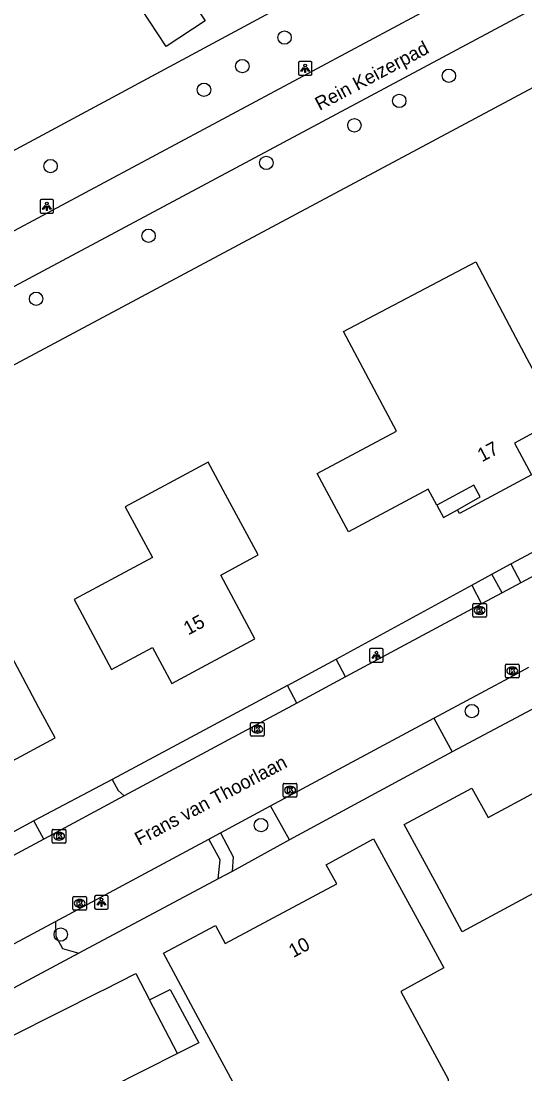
# Model space of a CAD drawing. Extents: x 157321 to 158827, y 386650 to 388532.
# Drawn here: x 158239.7 to 158276.5, y 387194 to 387270.9 of the extents above; entities that cross this region are included whole.
import ezdxf

# ---------------------------------------------------------------- set-up
doc = ezdxf.new("R2010")
doc.units = 0
for name, color, linetype in [('IMGEO_Berm_groen', 7, 'Continuous'), ('IMGEO_Boom', 7, 'Continuous'), ('IMGEO_Fietspad_gesloten', 7, 'Continuous'), ('IMGEO_Groenvoorziening', 7, 'Continuous'), ('IMGEO_Kolk', 7, 'Continuous'), ('IMGEO_Lichtpunt', 7, 'Continuous'), ('IMGEO_Openbare_ruimte_label', 7, 'Continuous'), ('IMGEO_Pand', 7, 'Continuous'), ('IMGEO_Pand_nummerreeks', 7, 'Continuous'), ('IMGEO_Pand_overbouw', 7, 'Continuous'), ('IMGEO_Rijbaan_lokaal_gesloten', 7, 'Continuous'), ('IMGEO_Voetpad_open', 7, 'Continuous')]:
    doc.layers.add(name, color=color, linetype=linetype)

msp = doc.modelspace()

# ---------------------------------------------------------------- linework, layer by layer
at = {"layer": 'IMGEO_Berm_groen'}
for points in [[(158283.108, 387220.675), (158282.903, 387220.937), (158282.671, 387221.177), (158282.416, 387221.392), (158282.14, 387221.578), (158281.845, 387221.735), (158281.536, 387221.86), (158281.216, 387221.952), (158280.888, 387222.01), (158280.555, 387222.034), (158280.222, 387222.022), (158279.892, 387221.976), (158279.568, 387221.896), (158279.255, 387221.782), (158277.387, 387220.783), (158271.208, 387217.478)], [(158259.322, 387211.069), (158255.131, 387208.755)], [(158254.127, 387208.218), (158243.935, 387202.783)]]:
    msp.add_lwpolyline(points, dxfattribs=at)
at = {"layer": 'IMGEO_Boom'}
for centre in [(158258.972, 387269.664), (158255.886, 387267.579), (158270.971, 387266.872), (158253.084, 387265.849), (158267.35, 387265.037), (158264.071, 387263.251), (158257.638, 387260.505), (158241.872, 387260.269), (158249.037, 387255.185), (158240.824, 387250.583), (158272.651, 387220.461), (158257.249, 387212.133), (158242.618, 387204.142)]:
    msp.add_circle(centre, 0.489, dxfattribs=at)
at = {"layer": 'IMGEO_Fietspad_gesloten'}
for points in [[(158287.618, 387281.484), (158228.821, 387250), (158183.203, 387225.573), (158113.521, 387188.82)], [(158184.875, 387222.452), (158236.396, 387250), (158293.02, 387280.276)]]:
    msp.add_lwpolyline(points, dxfattribs=at)
at = {"layer": 'IMGEO_Groenvoorziening'}
for points in [[(158212.008, 387246.807), (158217.947, 387250), (158257.92, 387271.493)], [(158184.356, 387216.458), (158247.137, 387250), (158279.987, 387267.551), (158281.984, 387268.584)], [(158274.12, 387230.46), (158275.497, 387231.221)], [(158262.73, 387224.252), (158272.64, 387229.657)], [(158259.181, 387222.335), (158246.372, 387215.477)], [(158240.65, 387212.458), (158230.252, 387206.815)]]:
    msp.add_lwpolyline(points, dxfattribs=at)
at = {"layer": 'IMGEO_Kolk'}
for p, q in [((158272.722, 387227.394), (158272.722, 387228.246)), ((158272.797, 387228.32), (158273.649, 387228.32)), ((158273.21, 387228.1), (158273.235, 387228.1)), ((158273.723, 387228.246), (158273.723, 387227.394)), ((158273.649, 387227.32), (158272.797, 387227.32)), ((158273.233, 387227.54), (158273.208, 387227.54)), ((158275.098, 387222.971), (158275.098, 387223.823)), ((158275.173, 387223.897), (158276.025, 387223.897)), ((158275.586, 387223.677), (158275.611, 387223.677)), ((158276.099, 387223.823), (158276.099, 387222.971)), ((158276.025, 387222.897), (158275.173, 387222.897)), ((158275.609, 387223.117), (158275.584, 387223.117)), ((158256.478, 387218.71), (158256.478, 387219.562)), ((158256.553, 387219.636), (158257.405, 387219.636)), ((158256.966, 387219.416), (158256.991, 387219.416)), ((158257.479, 387219.562), (158257.479, 387218.71)), ((158257.405, 387218.636), (158256.553, 387218.636)), ((158256.989, 387218.856), (158256.964, 387218.856)), ((158258.869, 387214.26), (158258.869, 387215.112)), ((158258.944, 387215.186), (158259.796, 387215.186)), ((158259.357, 387214.966), (158259.382, 387214.966)), ((158259.87, 387215.112), (158259.87, 387214.26)), ((158259.796, 387214.186), (158258.944, 387214.186)), ((158259.38, 387214.406), (158259.355, 387214.406)), ((158242.001, 387210.899), (158242.001, 387211.751)), ((158242.076, 387211.825), (158242.928, 387211.825)), ((158243.002, 387211.751), (158243.002, 387210.899)), ((158242.512, 387211.045), (158242.487, 387211.045)), ((158242.489, 387211.605), (158242.514, 387211.605)), ((158242.928, 387210.825), (158242.076, 387210.825)), ((158243.501, 387205.994), (158243.501, 387206.846)), ((158243.576, 387206.92), (158244.428, 387206.92)), ((158243.989, 387206.7), (158244.014, 387206.7)), ((158244.502, 387206.846), (158244.502, 387205.994)), ((158244.428, 387205.92), (158243.576, 387205.92)), ((158244.012, 387206.14), (158243.987, 387206.14))]:
    msp.add_line(p, q, dxfattribs=at)
for points in [[(158272.722, 387227.394), (158272.722, 387228.246)], [(158272.797, 387228.32), (158273.649, 387228.32)], [(158273.043, 387228.02), (158273.166, 387228.02), (158273.166, 387227.869), (158273.296, 387228.02), (158273.46, 387228.02), (158273.314, 387227.869), (158273.467, 387227.62), (158273.315, 387227.62), (158273.23, 387227.784), (158273.166, 387227.717), (158273.166, 387227.62), (158273.043, 387227.62), (158273.043, 387228.02)], [(158273.723, 387228.246), (158273.723, 387227.394)], [(158273.649, 387227.32), (158272.797, 387227.32)], [(158275.098, 387222.971), (158275.098, 387223.823)], [(158275.173, 387223.897), (158276.025, 387223.897)], [(158275.419, 387223.597), (158275.542, 387223.597), (158275.542, 387223.446), (158275.672, 387223.597), (158275.836, 387223.597), (158275.69, 387223.446), (158275.843, 387223.197), (158275.691, 387223.197), (158275.606, 387223.361), (158275.542, 387223.294), (158275.542, 387223.197), (158275.419, 387223.197), (158275.419, 387223.597)], [(158276.099, 387223.823), (158276.099, 387222.971)], [(158276.025, 387222.897), (158275.173, 387222.897)], [(158256.478, 387218.71), (158256.478, 387219.562)], [(158256.553, 387219.636), (158257.405, 387219.636)], [(158256.799, 387219.336), (158256.922, 387219.336), (158256.922, 387219.185), (158257.052, 387219.336), (158257.216, 387219.336), (158257.07, 387219.185), (158257.223, 387218.936), (158257.071, 387218.936), (158256.986, 387219.1), (158256.922, 387219.033), (158256.922, 387218.936), (158256.799, 387218.936), (158256.799, 387219.336)], [(158257.479, 387219.562), (158257.479, 387218.71)], [(158257.405, 387218.636), (158256.553, 387218.636)], [(158258.869, 387214.26), (158258.869, 387215.112)], [(158258.944, 387215.186), (158259.796, 387215.186)], [(158259.19, 387214.886), (158259.313, 387214.886), (158259.313, 387214.735), (158259.443, 387214.886), (158259.607, 387214.886), (158259.461, 387214.735), (158259.614, 387214.486), (158259.462, 387214.486), (158259.377, 387214.65), (158259.313, 387214.583), (158259.313, 387214.486), (158259.19, 387214.486), (158259.19, 387214.886)], [(158259.87, 387215.112), (158259.87, 387214.26)], [(158259.796, 387214.186), (158258.944, 387214.186)], [(158242.001, 387210.899), (158242.001, 387211.751)], [(158242.076, 387211.825), (158242.928, 387211.825)], [(158243.002, 387211.751), (158243.002, 387210.899)], [(158242.322, 387211.525), (158242.445, 387211.525), (158242.445, 387211.374), (158242.575, 387211.525), (158242.739, 387211.525), (158242.593, 387211.374), (158242.746, 387211.125), (158242.594, 387211.125), (158242.509, 387211.289), (158242.445, 387211.222), (158242.445, 387211.125), (158242.322, 387211.125), (158242.322, 387211.525)], [(158242.928, 387210.825), (158242.076, 387210.825)], [(158243.501, 387205.994), (158243.501, 387206.846)], [(158243.576, 387206.92), (158244.428, 387206.92)], [(158243.822, 387206.62), (158243.945, 387206.62), (158243.945, 387206.469), (158244.075, 387206.62), (158244.239, 387206.62), (158244.093, 387206.469), (158244.246, 387206.22), (158244.094, 387206.22), (158244.009, 387206.384), (158243.945, 387206.317), (158243.945, 387206.22), (158243.822, 387206.22), (158243.822, 387206.62)], [(158244.502, 387206.846), (158244.502, 387205.994)], [(158244.428, 387205.92), (158243.576, 387205.92)]]:
    msp.add_lwpolyline(points, dxfattribs=at)
for centre, start, end in [((158272.799, 387228.244), 91.55205, 178.44795), ((158272.799, 387228.244), 91.55205, 178.44795), ((158273.647, 387228.244), 1.55205, 88.44795), ((158273.647, 387228.244), 1.55205, 88.44795), ((158272.799, 387227.396), 181.55205, 268.44795), ((158272.799, 387227.396), 181.55205, 268.44795), ((158273.647, 387227.396), 271.55205, 358.44795), ((158273.647, 387227.396), 271.55205, 358.44795), ((158275.175, 387223.821), 91.55205, 178.44795), ((158275.175, 387223.821), 91.55205, 178.44795), ((158276.023, 387223.821), 1.55205, 88.44795), ((158276.023, 387223.821), 1.55205, 88.44795), ((158275.175, 387222.973), 181.55205, 268.44795), ((158275.175, 387222.973), 181.55205, 268.44795), ((158276.023, 387222.973), 271.55205, 358.44795), ((158276.023, 387222.973), 271.55205, 358.44795), ((158256.555, 387219.56), 91.55205, 178.44795), ((158256.555, 387219.56), 91.55205, 178.44795), ((158257.403, 387219.56), 1.55205, 88.44795), ((158257.403, 387219.56), 1.55205, 88.44795), ((158256.555, 387218.712), 181.55205, 268.44795), ((158256.555, 387218.712), 181.55205, 268.44795), ((158257.403, 387218.712), 271.55205, 358.44795), ((158257.403, 387218.712), 271.55205, 358.44795), ((158258.946, 387215.11), 91.55205, 178.44795), ((158258.946, 387215.11), 91.55205, 178.44795), ((158259.794, 387215.11), 1.55205, 88.44795), ((158259.794, 387215.11), 1.55205, 88.44795), ((158258.946, 387214.262), 181.55205, 268.44795), ((158258.946, 387214.262), 181.55205, 268.44795), ((158259.794, 387214.262), 271.55205, 358.44795), ((158259.794, 387214.262), 271.55205, 358.44795), ((158242.078, 387211.749), 91.55205, 178.44795), ((158242.078, 387211.749), 91.55205, 178.44795), ((158242.926, 387211.749), 1.55205, 88.44795), ((158242.926, 387211.749), 1.55205, 88.44795), ((158242.078, 387210.901), 181.55205, 268.44795), ((158242.078, 387210.901), 181.55205, 268.44795), ((158242.926, 387210.901), 271.55205, 358.44795), ((158242.926, 387210.901), 271.55205, 358.44795), ((158243.578, 387206.844), 91.55205, 178.44795), ((158243.578, 387206.844), 91.55205, 178.44795), ((158244.426, 387206.844), 1.55205, 88.44795), ((158244.426, 387206.844), 1.55205, 88.44795), ((158243.578, 387205.996), 181.55205, 268.44795), ((158243.578, 387205.996), 181.55205, 268.44795), ((158244.426, 387205.996), 271.55205, 358.44795), ((158244.426, 387205.996), 271.55205, 358.44795)]:
    msp.add_arc(centre, 0.0765, start, end, dxfattribs=at)
for centre, major_axis, ratio, start_param, end_param in [((158273.209, 387227.82), (-0.387, 0.002), 0.722429, 4.712389, 7.853982), ((158273.234, 387227.82), (-0.39, 0.002), 0.717154, 1.570796, 4.712389), ((158275.585, 387223.397), (-0.387, 0.002), 0.722429, 4.712389, 7.853982), ((158275.61, 387223.397), (-0.39, 0.002), 0.717154, 1.570796, 4.712389), ((158256.965, 387219.136), (-0.387, 0.002), 0.722429, 4.712389, 7.853982), ((158256.99, 387219.136), (-0.39, 0.002), 0.717154, 1.570796, 4.712389), ((158259.356, 387214.686), (-0.387, 0.002), 0.722429, 4.712389, 7.853982), ((158259.381, 387214.686), (-0.39, 0.002), 0.717154, 1.570796, 4.712389), ((158242.488, 387211.325), (-0.387, 0.002), 0.722429, 4.712389, 7.853982), ((158242.513, 387211.325), (-0.39, 0.002), 0.717154, 1.570796, 4.712389), ((158243.988, 387206.42), (-0.387, 0.002), 0.722429, 4.712389, 7.853982), ((158244.013, 387206.42), (-0.39, 0.002), 0.717154, 1.570796, 4.712389)]:
    msp.add_ellipse(centre, major_axis=major_axis, ratio=ratio, start_param=start_param, end_param=end_param, dxfattribs=at)
at = {"layer": 'IMGEO_Lichtpunt'}
for p, q in [((158259.978, 387267.817), (158259.978, 387267.01)), ((158259.978, 387267.817), (158259.978, 387267.01)), ((158260.88, 387267.912), (158260.072, 387267.912)), ((158260.88, 387267.912), (158260.072, 387267.912)), ((158260.974, 387267.01), (158260.974, 387267.817)), ((158260.974, 387267.01), (158260.974, 387267.817)), ((158260.072, 387266.916), (158260.88, 387266.916)), ((158260.072, 387266.916), (158260.88, 387266.916)), ((158242.008, 387257.829), (158241.2, 387257.829)), ((158242.008, 387257.829), (158241.2, 387257.829)), ((158241.106, 387257.734), (158241.106, 387256.927)), ((158241.106, 387257.734), (158241.106, 387256.927)), ((158242.102, 387256.927), (158242.102, 387257.734)), ((158242.102, 387256.927), (158242.102, 387257.734)), ((158241.2, 387256.833), (158242.008, 387256.833)), ((158241.2, 387256.833), (158242.008, 387256.833)), ((158265.177, 387224.935), (158265.177, 387224.128)), ((158265.177, 387224.935), (158265.177, 387224.128)), ((158266.079, 387225.03), (158265.271, 387225.03)), ((158266.079, 387225.03), (158265.271, 387225.03)), ((158266.173, 387224.128), (158266.173, 387224.935)), ((158266.173, 387224.128), (158266.173, 387224.935)), ((158265.271, 387224.034), (158266.079, 387224.034)), ((158265.271, 387224.034), (158266.079, 387224.034)), ((158245.096, 387206.904), (158245.096, 387206.097)), ((158245.096, 387206.904), (158245.096, 387206.097)), ((158245.998, 387206.999), (158245.19, 387206.999)), ((158245.998, 387206.999), (158245.19, 387206.999)), ((158246.092, 387206.097), (158246.092, 387206.904)), ((158246.092, 387206.097), (158246.092, 387206.904)), ((158245.19, 387206.003), (158245.998, 387206.003)), ((158245.19, 387206.003), (158245.998, 387206.003))]:
    msp.add_line(p, q, dxfattribs=at)
for points in [[(158260.352, 387267.481), (158260.391, 387267.453), (158260.203, 387267.191), (158260.165, 387267.218), (158260.352, 387267.481)], [(158260.454, 387267.433), (158260.501, 387267.433), (158260.501, 387267.111), (158260.454, 387267.111), (158260.454, 387267.433)], [(158260.564, 387267.453), (158260.602, 387267.48), (158260.789, 387267.218), (158260.75, 387267.19), (158260.564, 387267.453)], [(158241.48, 387257.398), (158241.519, 387257.37), (158241.331, 387257.108), (158241.293, 387257.135), (158241.48, 387257.398)], [(158241.582, 387257.35), (158241.629, 387257.35), (158241.629, 387257.028), (158241.582, 387257.028), (158241.582, 387257.35)], [(158241.692, 387257.37), (158241.73, 387257.397), (158241.917, 387257.135), (158241.878, 387257.107), (158241.692, 387257.37)], [(158265.551, 387224.599), (158265.59, 387224.571), (158265.402, 387224.309), (158265.364, 387224.336), (158265.551, 387224.599)], [(158265.653, 387224.551), (158265.7, 387224.551), (158265.7, 387224.229), (158265.653, 387224.229), (158265.653, 387224.551)], [(158265.763, 387224.571), (158265.801, 387224.598), (158265.988, 387224.336), (158265.949, 387224.308), (158265.763, 387224.571)], [(158245.47, 387206.568), (158245.509, 387206.54), (158245.321, 387206.278), (158245.283, 387206.305), (158245.47, 387206.568)], [(158245.572, 387206.52), (158245.619, 387206.52), (158245.619, 387206.198), (158245.572, 387206.198), (158245.572, 387206.52)], [(158245.682, 387206.54), (158245.72, 387206.567), (158245.907, 387206.305), (158245.868, 387206.277), (158245.682, 387206.54)]]:
    msp.add_lwpolyline(points, dxfattribs=at)
for centre in [(158260.477, 387267.615), (158241.605, 387257.532), (158265.676, 387224.733), (158245.595, 387206.702)]:
    msp.add_circle(centre, 0.0994, dxfattribs=at)
for centre, start, end in [((158260.072, 387267.817), 90, 180), ((158260.072, 387267.817), 90, 180), ((158260.88, 387267.817), 0, 90), ((158260.88, 387267.817), 0, 90), ((158260.072, 387267.01), 180, 270), ((158260.072, 387267.01), 180, 270), ((158260.88, 387267.01), 270, 0), ((158260.88, 387267.01), 270, 360), ((158241.2, 387257.734), 90, 180), ((158241.2, 387257.734), 90, 180), ((158242.008, 387257.734), 0, 90), ((158242.008, 387257.734), 0, 90), ((158241.2, 387256.927), 180, 270), ((158241.2, 387256.927), 180, 270), ((158242.008, 387256.927), 270, 0), ((158242.008, 387256.927), 270, 360), ((158265.271, 387224.935), 90, 180), ((158265.271, 387224.935), 90, 180), ((158266.079, 387224.935), 0, 90), ((158266.079, 387224.935), 0, 90), ((158265.271, 387224.128), 180, 270), ((158265.271, 387224.128), 180, 270), ((158266.079, 387224.128), 270, 0), ((158266.079, 387224.128), 270, 360), ((158245.19, 387206.904), 90, 180), ((158245.19, 387206.904), 90, 180), ((158245.998, 387206.904), 0, 90), ((158245.998, 387206.904), 0, 90), ((158245.19, 387206.097), 180, 270), ((158245.19, 387206.097), 180, 270), ((158245.998, 387206.097), 270, 0), ((158245.998, 387206.097), 270, 360)]:
    msp.add_arc(centre, 0.0946, start, end, dxfattribs=at)
at = {"layer": 'IMGEO_Pand'}
for points in [[(158248.503, 387271.781), (158251.338, 387273.652), (158253.168, 387270.881), (158250.333, 387269.009), (158248.503, 387271.781)], [(158261.357, 387237.82), (158267.155, 387240.918), (158266.351, 387242.423), (158263.285, 387248.192), (158272.945, 387253.276), (158275.611, 387248.193), (158276.671, 387246.217), (158279.033, 387241.81), (158275.761, 387240.043), (158277.02, 387237.712), (158271.751, 387234.899), (158271.594, 387235.175), (158273.266, 387236.119), (158272.807, 387236.972), (158270.085, 387235.513), (158269.462, 387236.679), (158263.632, 387233.562), (158261.357, 387237.82)], [(158256.802, 387225.739), (158254.316, 387230.403), (158257.046, 387231.88), (158254.667, 387236.278), (158253.392, 387238.635), (158247.332, 387235.39), (158249.318, 387231.682), (158246.595, 387230.225), (158243.59, 387228.616), (158246.325, 387223.51), (158249.331, 387225.119), (158250.742, 387222.483), (158256.802, 387225.739)], [(158241.026, 387220.709), (158239.839, 387222.92), (158236.532, 387229.081), (158225.963, 387223.397), (158229.273, 387217.237), (158231.639, 387212.832), (158236.488, 387215.454), (158236.147, 387216.025), (158238.448, 387217.248), (158238.769, 387216.67), (158242.204, 387218.515), (158241.026, 387220.709)], [(158277.142, 387207.147), (158271.942, 387204.344), (158270.086, 387207.787), (158267.713, 387212.188), (158272.65, 387214.845), (158273.855, 387212.682), (158281.576, 387216.855)], [(158268.284, 387190.623), (158267.152, 387191.535), (158261.834, 387188.644), (158260.577, 387190.956), (158257.429, 387189.254), (158252.499, 387198.374), (158250.122, 387202.772), (158253.928, 387204.798), (158254.635, 387203.478), (158262.778, 387207.837), (158262.012, 387209.243), (158265.472, 387211.127), (158266.96, 387208.396), (158269.351, 387204.006), (158270.596, 387201.721), (158267.471, 387199.97), (158270.919, 387193.583), (158270.865, 387192.027), (158268.284, 387190.623)], [(158251.152, 387195.446), (158248.734, 387194.228), (158243.529, 387191.607), (158247.974, 387182.784), (158253.142, 387185.384), (158255.644, 387180.411), (158248.283, 387176.708), (158243.816, 387174.461), (158241.391, 387179.203), (158240.357, 387178.677), (158236.258, 387186.782), (158237.319, 387187.324), (158238.237, 387187.793), (158237.424, 387189.402), (158236.508, 387188.936), (158235.792, 387190.374), (158237.759, 387191.367), (158235.863, 387195.124), (158245.553, 387200.004), (158245.769, 387200.113), (158248.099, 387201.286), (158249.098, 387199.374)], [(158249.098, 387199.374), (158250.609, 387200.135), (158252.718, 387196.235), (158251.152, 387195.446)], [(158251.152, 387195.446), (158249.098, 387199.374)]]:
    msp.add_lwpolyline(points, dxfattribs=at)
at = {"layer": 'IMGEO_Pand_overbouw'}
msp.add_lwpolyline([(158273.266, 387236.119), (158272.807, 387236.972), (158270.085, 387235.513), (158270.573, 387234.599), (158271.594, 387235.175)], close=True, dxfattribs=at)
at = {"layer": 'IMGEO_Rijbaan_lokaal_gesloten'}
for points in [[(158283.035, 387233.457), (158276.237, 387229.841)], [(158276.237, 387229.841), (158274.866, 387229.096)], [(158274.866, 387229.096), (158273.367, 387228.298)], [(158273.367, 387228.298), (158263.425, 387222.971)], [(158269.87, 387219.943), (158276.06, 387223.262), (158276.823, 387223.671)], [(158263.425, 387222.971), (158259.874, 387221.054)], [(158259.874, 387221.054), (158247.26, 387214.274)], [(158257.948, 387213.535), (158269.87, 387219.943)], [(158247.26, 387214.274), (158241.377, 387211.119)], [(158254.289, 387211.565), (158257.948, 387213.535)], [(158241.377, 387211.119), (158230.947, 387205.52)], [(158242.247, 387205.106), (158253.448, 387211.114)], [(158253.448, 387211.114), (158254.289, 387211.565)], [(158235.597, 387201.538), (158242.247, 387205.106)]]:
    msp.add_lwpolyline(points, dxfattribs=at)
at = {"layer": 'IMGEO_Voetpad_open'}
for points in [[(158275.497, 387231.221), (158282.317, 387234.838)], [(158275.497, 387231.221), (158276.237, 387229.841)], [(158272.64, 387229.657), (158274.12, 387230.46)], [(158274.866, 387229.096), (158274.12, 387230.46)], [(158272.64, 387229.657), (158273.367, 387228.298)], [(158259.181, 387222.335), (158262.73, 387224.252)], [(158263.425, 387222.971), (158262.73, 387224.252)], [(158259.874, 387221.054), (158259.181, 387222.335)], [(158269.87, 387219.943), (158271.208, 387217.478)], [(158271.208, 387217.478), (158259.322, 387211.069)], [(158246.372, 387215.477), (158240.65, 387212.458)], [(158246.372, 387215.477), (158246.809, 387214.66), (158247.26, 387214.274)], [(158259.322, 387211.069), (158257.948, 387213.535)], [(158241.377, 387211.119), (158240.65, 387212.458)], [(158254.127, 387208.218), (158254.255, 387209.589), (158253.448, 387211.114)], [(158254.289, 387211.565), (158255.217, 387209.817), (158255.131, 387208.755)], [(158255.131, 387208.755), (158254.127, 387208.218)], [(158242.247, 387205.106), (158242.26, 387204.011), (158242.754, 387203.134), (158243.935, 387202.783)], [(158243.935, 387202.783), (158237.773, 387199.496)]]:
    msp.add_lwpolyline(points, dxfattribs=at)

# ---------------------------------------------------------------- texts
at = {"layer": 'IMGEO_Openbare_ruimte_label'}
for s, rotation, p in [('Rein Keizerpad', 27.89727, (158261.531, 387264.299)), ('Frans van Thoorlaan', 28.02532, (158248.358, 387210.614))]:
    msp.add_text(s, height=1, rotation=rotation, dxfattribs=at).set_placement(p)
at = {"layer": 'IMGEO_Pand_nummerreeks'}
for s, rotation, p in [('17', 28.09675, (158273.393, 387238.632)), ('15', 28.24886, (158251.932, 387225.983)), ('10', 28.16088, (158259.608, 387202.421))]:
    msp.add_text(s, height=1, rotation=rotation, dxfattribs=at).set_placement(p)

doc.saveas('drawing.dxf')
